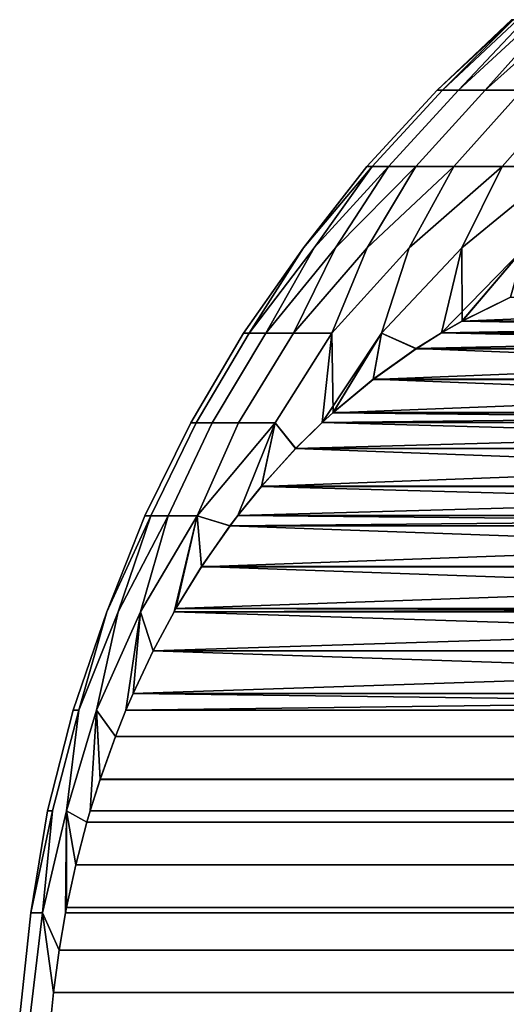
# Model space of a CAD drawing. Header units: metres. Extents: x -109 to 109, y -100 to 58.
# Tile 487 of 642: x -12.98 to -11.33, y 33.09 to 36.45. Entities that reach past the tile are written whole.
import ezdxf

# ---------------------------------------------------------------- set-up
doc = ezdxf.new("R2010")
doc.units = ezdxf.units.M
doc.layers.add('solid_21_062_100_XXX', color=7, linetype='CONTINUOUS')

msp = doc.modelspace()

# ---------------------------------------------------------------- linework, layer by layer
at = {"layer": 'solid_21_062_100_XXX'}
for points in [[(-11.561254, 36.209625, 204.997437), (-11.307189, 36.450001, 204.997437), (-11.302223, 36.450001, 204.662369)], [(-11.543065, 36.209625, 204.349182), (-11.561254, 36.209625, 204.997437), (-11.302223, 36.450001, 204.662369)], [(-11.561254, 36.209625, 204.997437), (-11.543065, 36.209625, 205.645676), (-11.302223, 36.450001, 205.332504), (-11.307189, 36.450001, 204.997437)], [(-11.488559, 36.209625, 203.702988), (-11.543065, 36.209625, 204.349182), (-11.287331, 36.450001, 204.327591), (-11.262524, 36.450001, 203.993393)], [(-11.543065, 36.209625, 204.349182), (-11.302223, 36.450001, 204.662369), (-11.287331, 36.450001, 204.327591)], [(-11.543065, 36.209625, 205.645676), (-11.287331, 36.450001, 205.667282), (-11.302223, 36.450001, 205.332504)], [(-11.543065, 36.209625, 205.645676), (-11.488559, 36.209625, 206.291885), (-11.262524, 36.450001, 206.001465), (-11.287331, 36.450001, 205.667282)], [(-11.397904, 36.209625, 203.060852), (-11.488559, 36.209625, 203.702988), (-11.227825, 36.450001, 203.660095), (-11.183265, 36.450001, 203.327972)], [(-11.488559, 36.209625, 203.702988), (-11.262524, 36.450001, 203.993393), (-11.227825, 36.450001, 203.660095)], [(-11.488559, 36.209625, 206.291885), (-11.227825, 36.450001, 206.334763), (-11.262524, 36.450001, 206.001465)], [(-11.488559, 36.209625, 206.291885), (-11.397904, 36.209625, 206.934006), (-11.183265, 36.450001, 206.666901), (-11.227825, 36.450001, 206.334763)], [(-11.271388, 36.209625, 202.424805), (-11.397904, 36.209625, 203.060852), (-11.128881, 36.450001, 202.997299), (-11.064724, 36.450001, 202.668396)], [(-11.397904, 36.209625, 203.060852), (-11.183265, 36.450001, 203.327972), (-11.128881, 36.450001, 202.997299)], [(-11.397904, 36.209625, 206.934006), (-11.128881, 36.450001, 206.997559), (-11.183265, 36.450001, 206.666901)], [(-11.397904, 36.209625, 206.934006), (-11.271388, 36.209625, 207.570053), (-11.064724, 36.450001, 207.326462), (-11.128881, 36.450001, 206.997559)], [(-11.561254, 36.209625, 204.997437), (-11.543065, 36.209625, 204.349182), (-11.781855, 35.949127, 204.33577), (-11.800419, 35.949127, 204.997437)], [(-11.543065, 36.209625, 205.645676), (-11.561254, 36.209625, 204.997437), (-11.800419, 35.949127, 204.997437), (-11.781855, 35.949127, 205.659088)], [(-11.543065, 36.209625, 204.349182), (-11.488559, 36.209625, 203.702988), (-11.72622, 35.949127, 203.676208), (-11.781855, 35.949127, 204.33577)], [(-11.488559, 36.209625, 206.291885), (-11.543065, 36.209625, 205.645676), (-11.781855, 35.949127, 205.659088), (-11.72622, 35.949127, 206.318665)], [(-11.488559, 36.209625, 203.702988), (-11.397904, 36.209625, 203.060852), (-11.633691, 35.949127, 203.020782), (-11.72622, 35.949127, 203.676208)], [(-11.397904, 36.209625, 206.934006), (-11.488559, 36.209625, 206.291885), (-11.72622, 35.949127, 206.318665), (-11.633691, 35.949127, 206.974075)], [(-11.397904, 36.209625, 203.060852), (-11.271388, 36.209625, 202.424805), (-11.504558, 35.949127, 202.371597), (-11.633691, 35.949127, 203.020782)], [(-11.271388, 36.209625, 207.570053), (-11.397904, 36.209625, 206.934006), (-11.633691, 35.949127, 206.974075), (-11.504558, 35.949127, 207.623276)], [(-11.271388, 36.209625, 202.424805), (-11.109408, 36.209625, 201.79686), (-11.339227, 35.949127, 201.730652), (-11.504558, 35.949127, 202.371597)], [(-11.109408, 36.209625, 208.197998), (-11.271388, 36.209625, 207.570053), (-11.504558, 35.949127, 207.623276), (-11.339227, 35.949127, 208.264206)], [(-11.109408, 36.209625, 201.79686), (-10.912474, 36.209625, 201.178986), (-11.138218, 35.949127, 201.100006), (-11.339227, 35.949127, 201.730652)], [(-10.912474, 36.209625, 208.815872), (-11.109408, 36.209625, 208.197998), (-11.339227, 35.949127, 208.264206), (-11.138218, 35.949127, 208.894867)], [(-12.220613, 35.380749, 204.997437), (-12.016049, 35.672371, 205.327164), (-11.800419, 35.949127, 204.997437), (-12.016047, 35.672371, 204.667587)], [(-12.201703, 35.380749, 205.677032), (-11.979874, 35.672371, 205.985764), (-11.781855, 35.949127, 205.659088), (-12.016049, 35.672371, 205.327164)], [(-12.201703, 35.380749, 204.317841), (-12.016047, 35.672371, 204.667587), (-11.781855, 35.949127, 204.33577), (-11.979865, 35.672371, 204.009003)], [(-12.14503, 35.380749, 203.64035), (-11.979865, 35.672371, 204.009003), (-11.72622, 35.949127, 203.676208), (-11.907616, 35.672371, 203.353394)], [(-12.145028, 35.380749, 206.354523), (-11.907629, 35.672371, 206.641373), (-11.72622, 35.949127, 206.318665), (-11.979874, 35.672371, 205.985764)], [(-12.050768, 35.380749, 202.967056), (-11.907616, 35.672371, 203.353394), (-11.633691, 35.949127, 203.020782), (-11.799514, 35.672371, 202.702728)], [(-12.050766, 35.380749, 207.027817), (-11.799533, 35.672371, 207.292038), (-11.633691, 35.949127, 206.974075), (-11.907629, 35.672371, 206.641373)], [(-11.781855, 35.949127, 205.659088), (-11.800419, 35.949127, 204.997437), (-12.016049, 35.672371, 205.327164)], [(-11.800419, 35.949127, 204.997437), (-11.781855, 35.949127, 204.33577), (-12.016047, 35.672371, 204.667587)], [(-11.72622, 35.949127, 206.318665), (-11.781855, 35.949127, 205.659088), (-11.979874, 35.672371, 205.985764)], [(-11.781855, 35.949127, 204.33577), (-11.72622, 35.949127, 203.676208), (-11.979865, 35.672371, 204.009003)], [(-11.91921, 35.380749, 202.300049), (-11.799514, 35.672371, 202.702728), (-11.504558, 35.949127, 202.371597), (-11.655886, 35.672371, 202.058975)], [(-11.919208, 35.380749, 207.694824), (-11.65591, 35.672371, 207.935791), (-11.504558, 35.949127, 207.623276), (-11.799533, 35.672371, 207.292038)], [(-11.633691, 35.949127, 206.974075), (-11.72622, 35.949127, 206.318665), (-11.907629, 35.672371, 206.641373)], [(-11.72622, 35.949127, 203.676208), (-11.633691, 35.949127, 203.020782), (-11.907616, 35.672371, 203.353394)], [(-11.504558, 35.949127, 207.623276), (-11.633691, 35.949127, 206.974075), (-11.799533, 35.672371, 207.292038)], [(-11.633691, 35.949127, 203.020782), (-11.504558, 35.949127, 202.371597), (-11.799514, 35.672371, 202.702728)], [(-11.750764, 35.380749, 201.641403), (-11.655886, 35.672371, 202.058975), (-11.339227, 35.949127, 201.730652), (-11.477164, 35.672371, 201.424072)], [(-11.75076, 35.380749, 208.35347), (-11.477194, 35.672371, 208.570694), (-11.339227, 35.949127, 208.264206), (-11.65591, 35.672371, 207.935791)], [(-11.339227, 35.949127, 208.264206), (-11.504558, 35.949127, 207.623276), (-11.65591, 35.672371, 207.935791)], [(-11.504558, 35.949127, 202.371597), (-11.339227, 35.949127, 201.730652), (-11.655886, 35.672371, 202.058975)], [(-11.546081, 35.381935, 200.995834), (-11.477164, 35.672371, 201.424072), (-11.138218, 35.949127, 201.100006), (-11.263887, 35.672371, 200.799927)], [(-11.475956, 35.421986, 209.120499), (-11.263922, 35.672371, 209.194839), (-11.138218, 35.949127, 208.894867), (-11.477194, 35.672371, 208.570694)], [(-11.138218, 35.949127, 208.894867), (-11.339227, 35.949127, 208.264206), (-11.477194, 35.672371, 208.570694)], [(-11.339227, 35.949127, 201.730652), (-11.138218, 35.949127, 201.100006), (-11.477164, 35.672371, 201.424072)], [(-12.201703, 35.380749, 205.677032), (-12.016049, 35.672371, 205.327164), (-12.220613, 35.380749, 204.997437)], [(-12.220613, 35.380749, 204.997437), (-12.016047, 35.672371, 204.667587), (-12.201703, 35.380749, 204.317841)], [(-12.145028, 35.380749, 206.354523), (-11.979874, 35.672371, 205.985764), (-12.201703, 35.380749, 205.677032)], [(-12.201703, 35.380749, 204.317841), (-11.979865, 35.672371, 204.009003), (-12.14503, 35.380749, 203.64035)], [(-12.14503, 35.380749, 203.64035), (-11.907616, 35.672371, 203.353394), (-12.050768, 35.380749, 202.967056)], [(-12.050766, 35.380749, 207.027817), (-11.907629, 35.672371, 206.641373), (-12.145028, 35.380749, 206.354523)], [(-12.050768, 35.380749, 202.967056), (-11.799514, 35.672371, 202.702728), (-11.91921, 35.380749, 202.300049)], [(-11.919208, 35.380749, 207.694824), (-11.799533, 35.672371, 207.292038), (-12.050766, 35.380749, 207.027817)], [(-11.952816, 35.07629, 201.700317), (-11.91921, 35.380749, 202.300049), (-11.655886, 35.672371, 202.058975), (-11.750764, 35.380749, 201.641403)], [(-11.915501, 35.110382, 208.359177), (-11.75076, 35.380749, 208.35347), (-11.65591, 35.672371, 207.935791), (-11.919208, 35.380749, 207.694824)], [(-11.632628, 35.327915, 201.145737), (-11.750764, 35.380749, 201.641403), (-11.477164, 35.672371, 201.424072), (-11.546081, 35.381935, 200.995834)], [(-11.631973, 35.328342, 208.850266), (-11.546071, 35.381943, 208.999054), (-11.477194, 35.672371, 208.570694), (-11.75076, 35.380749, 208.35347)], [(-11.476611, 35.421623, 200.875504), (-11.546081, 35.381935, 200.995834), (-11.263887, 35.672371, 200.799927)], [(-11.475956, 35.421986, 209.120499), (-11.477194, 35.672371, 208.570694), (-11.546071, 35.381943, 208.999054)], [(-11.31165, 35.503578, 200.589783), (-11.476611, 35.421623, 200.875504), (-11.263887, 35.672371, 200.799927)], [(-11.311029, 35.503853, 209.406158), (-11.263922, 35.672371, 209.194839), (-11.475956, 35.421986, 209.120499)], [(-9.472808, 35.50351, 197.404816), (-11.476611, 35.421623, 200.875504), (-11.31165, 35.503578, 200.589783)], [(-9.472808, 35.50351, 197.404816), (-9.307793, 35.421513, 197.119003), (-11.476611, 35.421623, 200.875504)], [(-11.311029, 35.503853, 209.406158), (-11.475956, 35.421986, 209.120499), (-9.309199, 35.422279, 212.873428)], [(-9.23852, 35.381931, 196.999023), (-11.546081, 35.381935, 200.995834), (-11.476611, 35.421623, 200.875504)], [(-11.546071, 35.381943, 208.999054), (-9.238534, 35.381939, 212.995819), (-9.309199, 35.422279, 212.873428)], [(-11.475956, 35.421986, 209.120499), (-11.546071, 35.381943, 208.999054), (-9.309199, 35.422279, 212.873428)], [(-9.307793, 35.421513, 197.119003), (-9.23852, 35.381931, 196.999023), (-11.476611, 35.421623, 200.875504)], [(-12.220613, 35.380749, 204.997437), (-12.201703, 35.380749, 204.317841), (-12.381558, 35.075718, 204.329849), (-12.399542, 35.075718, 204.997452)], [(-12.201703, 35.380749, 205.677032), (-12.220613, 35.380749, 204.997437), (-12.399542, 35.075718, 204.997452), (-12.381557, 35.075718, 205.665039)], [(-12.14503, 35.380749, 203.64035), (-12.327658, 35.075718, 203.6642), (-12.381558, 35.075718, 204.329849), (-12.201703, 35.380749, 204.317841)], [(-12.145028, 35.380749, 206.354523), (-12.201703, 35.380749, 205.677032), (-12.381557, 35.075718, 205.665039), (-12.327654, 35.075718, 206.330688)], [(-12.050768, 35.380749, 202.967056), (-12.237995, 35.075718, 203.002411), (-12.327658, 35.075718, 203.6642), (-12.14503, 35.380749, 203.64035)], [(-12.050766, 35.380749, 207.027817), (-12.145028, 35.380749, 206.354523), (-12.327654, 35.075718, 206.330688), (-12.23799, 35.075718, 206.992477)], [(-11.91921, 35.380749, 202.300049), (-12.112833, 35.075718, 202.346405), (-12.237995, 35.075718, 203.002411), (-12.050768, 35.380749, 202.967056)], [(-11.919208, 35.380749, 207.694824), (-12.050766, 35.380749, 207.027817), (-12.23799, 35.075718, 206.992477), (-12.112826, 35.075718, 207.648483)], [(-11.91921, 35.380749, 202.300049), (-11.952816, 35.07629, 201.700317), (-12.042993, 34.9879, 201.856506), (-12.112833, 35.075718, 202.346405)], [(-11.919208, 35.380749, 207.694824), (-12.112826, 35.075718, 207.648483), (-12.042515, 34.988392, 208.139191), (-11.952806, 35.076302, 208.294556)], [(-11.750764, 35.380749, 201.641403), (-11.916048, 35.109894, 201.636627), (-11.952816, 35.07629, 201.700317)], [(-11.919208, 35.380749, 207.694824), (-11.952806, 35.076302, 208.294556), (-11.915501, 35.110382, 208.359177)], [(-11.750764, 35.380749, 201.641403), (-11.779238, 35.223595, 201.399673), (-11.916048, 35.109894, 201.636627)], [(-11.778626, 35.224064, 208.596252), (-11.75076, 35.380749, 208.35347), (-11.915501, 35.110382, 208.359177)], [(-11.750764, 35.380749, 201.641403), (-11.632628, 35.327915, 201.145737), (-11.779238, 35.223595, 201.399673)], [(-11.778626, 35.224064, 208.596252), (-11.631973, 35.328342, 208.850266), (-11.75076, 35.380749, 208.35347)], [(-9.151776, 35.327782, 196.84877), (-11.632628, 35.327915, 201.145737), (-11.546081, 35.381935, 200.995834)], [(-11.631973, 35.328342, 208.850266), (-9.238534, 35.381939, 212.995819), (-11.546071, 35.381943, 208.999054)], [(-11.631973, 35.328342, 208.850266), (-9.153111, 35.328655, 213.143784), (-9.238534, 35.381939, 212.995819)], [(-9.151776, 35.327782, 196.84877), (-11.546081, 35.381935, 200.995834), (-9.23852, 35.381931, 196.999023)], [(-9.151776, 35.327782, 196.84877), (-11.779238, 35.223595, 201.399673), (-11.632628, 35.327915, 201.145737)], [(-9.005181, 35.223446, 196.594864), (-11.779238, 35.223595, 201.399673), (-9.151776, 35.327782, 196.84877)], [(-11.778626, 35.224064, 208.596252), (-9.006463, 35.224434, 213.397781), (-11.631973, 35.328342, 208.850266)], [(-11.631973, 35.328342, 208.850266), (-9.006463, 35.224434, 213.397781), (-9.153111, 35.328655, 213.143784)], [(-9.005181, 35.223446, 196.594864), (-11.916048, 35.109894, 201.636627), (-11.779238, 35.223595, 201.399673)], [(-9.005181, 35.223446, 196.594864), (-8.868344, 35.109699, 196.357849), (-11.916048, 35.109894, 201.636627)], [(-11.778626, 35.224064, 208.596252), (-11.915501, 35.110382, 208.359177), (-8.869602, 35.110825, 213.634827)], [(-11.778626, 35.224064, 208.596252), (-8.869602, 35.110825, 213.634827), (-9.006463, 35.224434, 213.397781)], [(-8.831807, 35.076305, 196.294571), (-11.952816, 35.07629, 201.700317), (-11.916048, 35.109894, 201.636627)], [(-11.952806, 35.076302, 208.294556), (-8.831799, 35.076294, 213.700302), (-8.869602, 35.110825, 213.634827)], [(-11.915501, 35.110382, 208.359177), (-11.952806, 35.076302, 208.294556), (-8.869602, 35.110825, 213.634827)], [(-8.868344, 35.109699, 196.357849), (-8.831807, 35.076305, 196.294571), (-11.916048, 35.109894, 201.636627)], [(-12.399542, 35.075718, 204.997452), (-12.381558, 35.075718, 204.329849), (-12.536608, 34.758801, 204.291595), (-12.556462, 34.758801, 204.997421)], [(-12.381557, 35.075718, 205.665039), (-12.399542, 35.075718, 204.997452), (-12.556462, 34.758801, 204.997421), (-12.536609, 34.758801, 205.703247)], [(-12.381557, 35.075718, 205.665039), (-12.536609, 34.758801, 205.703247), (-12.47711, 34.758801, 206.40686), (-12.327654, 35.075718, 206.330688)], [(-12.381558, 35.075718, 204.329849), (-12.327658, 35.075718, 203.6642), (-12.477108, 34.758801, 203.587997), (-12.536608, 34.758801, 204.291595)], [(-12.327654, 35.075718, 206.330688), (-12.47711, 34.758801, 206.40686), (-12.378154, 34.758801, 207.106003), (-12.23799, 35.075718, 206.992477)], [(-12.327658, 35.075718, 203.6642), (-12.237995, 35.075718, 203.002411), (-12.378151, 34.758801, 202.888855), (-12.477108, 34.758801, 203.587997)], [(-12.112826, 35.075718, 207.648483), (-12.378154, 34.758801, 207.106003), (-12.266433, 34.724575, 207.751343), (-12.24035, 34.75914, 207.796524)], [(-12.112826, 35.075718, 207.648483), (-12.23799, 35.075718, 206.992477), (-12.378154, 34.758801, 207.106003)], [(-12.112833, 35.075718, 202.346405), (-12.240347, 34.759144, 202.198334), (-12.266751, 34.724148, 202.244064), (-12.378151, 34.758801, 202.888855)], [(-12.237995, 35.075718, 203.002411), (-12.112833, 35.075718, 202.346405), (-12.378151, 34.758801, 202.888855)], [(-12.112826, 35.075718, 207.648483), (-12.24035, 34.75914, 207.796524), (-12.159487, 34.859386, 207.936584)], [(-12.112833, 35.075718, 202.346405), (-12.159881, 34.858921, 202.05896), (-12.240347, 34.759144, 202.198334)], [(-12.112833, 35.075718, 202.346405), (-12.042993, 34.9879, 201.856506), (-12.159881, 34.858921, 202.05896)], [(-12.042515, 34.988392, 208.139191), (-12.112826, 35.075718, 207.648483), (-12.159487, 34.859386, 207.936584)], [(-8.741386, 34.987659, 196.137955), (-12.042993, 34.9879, 201.856506), (-11.952816, 35.07629, 201.700317)], [(-12.042515, 34.988392, 208.139191), (-8.831799, 35.076294, 213.700302), (-11.952806, 35.076302, 208.294556)], [(-12.042515, 34.988392, 208.139191), (-8.742612, 34.988926, 213.854782), (-8.831799, 35.076294, 213.700302)], [(-8.741386, 34.987659, 196.137955), (-11.952816, 35.07629, 201.700317), (-8.831807, 35.076305, 196.294571)], [(-8.741386, 34.987659, 196.137955), (-12.159881, 34.858921, 202.05896), (-12.042993, 34.9879, 201.856506)], [(-8.741386, 34.987659, 196.137955), (-8.624395, 34.858524, 195.935318), (-12.159881, 34.858921, 202.05896)], [(-12.042515, 34.988392, 208.139191), (-12.159487, 34.859386, 207.936584), (-8.625639, 34.859993, 214.057388)], [(-12.042515, 34.988392, 208.139191), (-8.625639, 34.859993, 214.057388), (-8.742612, 34.988926, 213.854782)], [(-12.24035, 34.75914, 207.796524), (-8.544261, 34.75914, 214.198334), (-8.625639, 34.859993, 214.057388)], [(-12.159487, 34.859386, 207.936584), (-12.24035, 34.75914, 207.796524), (-8.625639, 34.859993, 214.057388)], [(-8.544242, 34.759117, 195.796494), (-12.240347, 34.759144, 202.198334), (-12.159881, 34.858921, 202.05896)], [(-8.624395, 34.858524, 195.935318), (-8.544242, 34.759117, 195.796494), (-12.159881, 34.858921, 202.05896)], [(-12.556462, 34.758801, 204.997421), (-12.685803, 34.431583, 204.648972), (-12.80125, 34.095703, 204.997437), (-12.685803, 34.431583, 205.345901)], [(-12.536608, 34.758801, 204.291595), (-12.647545, 34.431583, 203.953094), (-12.78117, 34.095703, 204.280685), (-12.685803, 34.431583, 204.648972)], [(-12.536609, 34.758801, 205.703247), (-12.685803, 34.431583, 205.345901), (-12.78117, 34.095703, 205.714172), (-12.647543, 34.431583, 206.041794)], [(-12.477108, 34.758801, 203.587997), (-12.571141, 34.431583, 203.260345), (-12.72099, 34.095703, 203.566193), (-12.647545, 34.431583, 203.953094)], [(-12.47711, 34.758801, 206.40686), (-12.647543, 34.431583, 206.041794), (-12.72099, 34.095703, 206.428665), (-12.571138, 34.431583, 206.734528)], [(-12.556462, 34.758801, 204.997421), (-12.536608, 34.758801, 204.291595), (-12.685803, 34.431583, 204.648972)], [(-12.536609, 34.758801, 205.703247), (-12.556462, 34.758801, 204.997421), (-12.685803, 34.431583, 205.345901)], [(-12.536608, 34.758801, 204.291595), (-12.477108, 34.758801, 203.587997), (-12.647545, 34.431583, 203.953094)], [(-12.47711, 34.758801, 206.40686), (-12.536609, 34.758801, 205.703247), (-12.647543, 34.431583, 206.041794)], [(-12.378151, 34.758801, 202.888855), (-12.456941, 34.431587, 202.573486), (-12.528421, 34.297829, 202.697296), (-12.571141, 34.431583, 203.260345)], [(-12.477108, 34.758801, 203.587997), (-12.378151, 34.758801, 202.888855), (-12.571141, 34.431583, 203.260345)], [(-12.378154, 34.758801, 207.106003), (-12.571138, 34.431583, 206.734528), (-12.528259, 34.298153, 207.297852), (-12.456941, 34.431587, 207.421371)], [(-12.378154, 34.758801, 207.106003), (-12.47711, 34.758801, 206.40686), (-12.571138, 34.431583, 206.734528)], [(-12.378151, 34.758801, 202.888855), (-12.450824, 34.442329, 202.562897), (-12.456941, 34.431587, 202.573486)], [(-12.378154, 34.758801, 207.106003), (-12.456941, 34.431587, 207.421371), (-12.450622, 34.44268, 207.432327)], [(-12.378151, 34.758801, 202.888855), (-12.363733, 34.584774, 202.412048), (-12.450824, 34.442329, 202.562897)], [(-12.363479, 34.585163, 207.583252), (-12.378154, 34.758801, 207.106003), (-12.450622, 34.44268, 207.432327)], [(-12.363479, 34.585163, 207.583252), (-12.266433, 34.724575, 207.751343), (-12.378154, 34.758801, 207.106003)], [(-12.378151, 34.758801, 202.888855), (-12.266751, 34.724148, 202.244064), (-12.363733, 34.584774, 202.412048)], [(-8.517513, 34.723686, 195.750198), (-12.266751, 34.724148, 202.244064), (-12.240347, 34.759144, 202.198334)], [(-12.266433, 34.724575, 207.751343), (-8.518577, 34.725113, 214.242828), (-8.544261, 34.75914, 214.198334)], [(-12.266433, 34.724575, 207.751343), (-8.544261, 34.75914, 214.198334), (-12.24035, 34.75914, 207.796524)], [(-8.517513, 34.723686, 195.750198), (-12.240347, 34.759144, 202.198334), (-8.544242, 34.759117, 195.796494)], [(-8.517513, 34.723686, 195.750198), (-12.363733, 34.584774, 202.412048), (-12.266751, 34.724148, 202.244064)], [(-8.420576, 34.584312, 195.582291), (-12.363733, 34.584774, 202.412048), (-8.517513, 34.723686, 195.750198)], [(-12.363479, 34.585163, 207.583252), (-8.421467, 34.585682, 214.411026), (-12.266433, 34.724575, 207.751343)], [(-12.266433, 34.724575, 207.751343), (-8.421467, 34.585682, 214.411026), (-8.518577, 34.725113, 214.242828)], [(-8.420576, 34.584312, 195.582291), (-12.450824, 34.442329, 202.562897), (-12.363733, 34.584774, 202.412048)], [(-8.420576, 34.584312, 195.582291), (-8.333491, 34.441814, 195.431458), (-12.450824, 34.442329, 202.562897)], [(-12.363479, 34.585163, 207.583252), (-12.450622, 34.44268, 207.432327), (-8.334266, 34.443165, 214.562057)], [(-12.363479, 34.585163, 207.583252), (-8.334266, 34.443165, 214.562057), (-8.421467, 34.585682, 214.411026)], [(-12.647543, 34.431583, 206.041794), (-12.78117, 34.095703, 205.714172), (-12.823221, 33.752846, 206.286942), (-12.72099, 34.095703, 206.428665)], [(-12.647545, 34.431583, 203.953094), (-12.72099, 34.095703, 203.566193), (-12.82322, 33.752846, 203.707916), (-12.78117, 34.095703, 204.280685)], [(-12.685803, 34.431583, 204.648972), (-12.78117, 34.095703, 204.280685), (-12.80125, 34.095703, 204.997437)], [(-12.685803, 34.431583, 205.345901), (-12.80125, 34.095703, 204.997437), (-12.78117, 34.095703, 205.714172)], [(-12.571141, 34.431583, 203.260345), (-12.62127, 34.095558, 202.858109), (-12.657054, 34.006104, 202.92009), (-12.72099, 34.095703, 203.566193)], [(-12.571138, 34.431583, 206.734528), (-12.72099, 34.095703, 206.428665), (-12.656948, 34.006382, 207.074951), (-12.621271, 34.095558, 207.136749)], [(-12.571138, 34.431583, 206.734528), (-12.621271, 34.095558, 207.136749), (-12.596879, 34.152443, 207.179001)], [(-12.571141, 34.431583, 203.260345), (-12.597011, 34.152145, 202.816086), (-12.62127, 34.095558, 202.858109)], [(-12.571141, 34.431583, 203.260345), (-12.528421, 34.297829, 202.697296), (-12.597011, 34.152145, 202.816086)], [(-12.528259, 34.298153, 207.297852), (-12.571138, 34.431583, 206.734528), (-12.596879, 34.152443, 207.179001)], [(-8.255948, 34.297356, 195.29715), (-12.528421, 34.297829, 202.697296), (-12.456941, 34.431587, 202.573486)], [(-12.528259, 34.298153, 207.297852), (-8.256545, 34.298538, 214.696671), (-8.327669, 34.431587, 214.573486)], [(-12.528259, 34.298153, 207.297852), (-8.327669, 34.431587, 214.573486), (-12.456941, 34.431587, 207.421371)], [(-12.456941, 34.431587, 207.421371), (-8.327669, 34.431587, 214.573486), (-8.334266, 34.443165, 214.562057)], [(-12.450622, 34.44268, 207.432327), (-12.456941, 34.431587, 207.421371), (-8.334266, 34.443165, 214.562057)], [(-8.327666, 34.431583, 195.421371), (-12.456941, 34.431587, 202.573486), (-12.450824, 34.442329, 202.562897)], [(-8.255948, 34.297356, 195.29715), (-12.456941, 34.431587, 202.573486), (-8.327666, 34.431583, 195.421371)], [(-8.333491, 34.441814, 195.431458), (-8.327666, 34.431583, 195.421371), (-12.450824, 34.442329, 202.562897)], [(-8.255948, 34.297356, 195.29715), (-12.597011, 34.152145, 202.816086), (-12.528421, 34.297829, 202.697296)], [(-8.255948, 34.297356, 195.29715), (-8.187407, 34.151707, 195.178436), (-12.597011, 34.152145, 202.816086)], [(-12.528259, 34.298153, 207.297852), (-12.596879, 34.152443, 207.179001), (-8.187896, 34.152821, 214.815582)], [(-12.528259, 34.298153, 207.297852), (-8.187896, 34.152821, 214.815582), (-8.256545, 34.298538, 214.696671)], [(-12.621271, 34.095558, 207.136749), (-8.163348, 34.095581, 214.858093), (-8.187896, 34.152821, 214.815582)], [(-12.596879, 34.152443, 207.179001), (-12.621271, 34.095558, 207.136749), (-8.187896, 34.152821, 214.815582)], [(-8.163336, 34.095547, 195.136749), (-12.62127, 34.095558, 202.858109), (-12.597011, 34.152145, 202.816086)], [(-8.187407, 34.151707, 195.178436), (-8.163336, 34.095547, 195.136749), (-12.597011, 34.152145, 202.816086)], [(-12.78117, 34.095703, 204.280685), (-12.82322, 33.752846, 203.707916), (-12.905587, 33.404716, 203.924774), (-12.871716, 33.752846, 204.351868)], [(-12.78117, 34.095703, 205.714172), (-12.871716, 33.752846, 205.64299), (-12.905586, 33.404716, 206.070099), (-12.823221, 33.752846, 206.286942)], [(-12.80125, 34.095703, 204.997437), (-12.78117, 34.095703, 204.280685), (-12.871716, 33.752846, 204.351868), (-12.887895, 33.752846, 204.997421)], [(-12.78117, 34.095703, 205.714172), (-12.80125, 34.095703, 204.997437), (-12.887895, 33.752846, 204.997421), (-12.871716, 33.752846, 205.64299)], [(-12.72099, 34.095703, 206.428665), (-12.823221, 33.752846, 206.286942), (-12.753956, 33.713951, 206.906937), (-12.742764, 33.752716, 206.926315)], [(-12.72099, 34.095703, 203.566193), (-12.742764, 33.752716, 203.068542), (-12.754024, 33.713711, 203.088043), (-12.82322, 33.752846, 203.707916)], [(-12.72099, 34.095703, 203.566193), (-12.709229, 33.859837, 203.010452), (-12.742764, 33.752716, 203.068542)], [(-12.72099, 34.095703, 206.428665), (-12.742764, 33.752716, 206.926315), (-12.709142, 33.8601, 206.984558)], [(-12.656948, 34.006382, 207.074951), (-12.72099, 34.095703, 206.428665), (-12.709142, 33.8601, 206.984558)], [(-12.72099, 34.095703, 203.566193), (-12.657054, 34.006104, 202.92009), (-12.709229, 33.859837, 203.010452)], [(-8.163336, 34.095547, 195.136749), (-8.127399, 34.005695, 195.074493), (-12.657054, 34.006104, 202.92009), (-12.62127, 34.095558, 202.858109)], [(-12.621271, 34.095558, 207.136749), (-12.656948, 34.006382, 207.074951), (-8.127785, 34.006699, 214.919693), (-8.163348, 34.095581, 214.858093)], [(-8.075274, 33.859516, 194.984222), (-12.709229, 33.859837, 203.010452), (-12.657054, 34.006104, 202.92009), (-8.127399, 34.005695, 195.074493)], [(-12.709142, 33.8601, 206.984558), (-8.07555, 33.860348, 215.010162), (-8.127785, 34.006699, 214.919693), (-12.656948, 34.006382, 207.074951)], [(-12.709142, 33.8601, 206.984558), (-12.742764, 33.752716, 206.926315), (-8.041844, 33.752708, 215.068542), (-8.07555, 33.860348, 215.010162)], [(-8.075274, 33.859516, 194.984222), (-8.04185, 33.752724, 194.926331), (-12.742764, 33.752716, 203.068542), (-12.709229, 33.859837, 203.010452)], [(-12.871716, 33.752846, 204.351868), (-12.905587, 33.404716, 203.924774), (-12.945141, 33.404716, 204.639511)], [(-12.887895, 33.752846, 204.997421), (-12.945141, 33.404716, 204.639511), (-12.945141, 33.404716, 205.355347)], [(-12.887895, 33.752846, 204.997421), (-12.871716, 33.752846, 204.351868), (-12.945141, 33.404716, 204.639511)], [(-12.871716, 33.752846, 205.64299), (-12.945141, 33.404716, 205.355347), (-12.905586, 33.404716, 206.070099)], [(-12.871716, 33.752846, 205.64299), (-12.887895, 33.752846, 204.997421), (-12.945141, 33.404716, 205.355347)], [(-12.82322, 33.752846, 203.707916), (-12.826691, 33.404663, 203.213913), (-12.848503, 33.277298, 203.251694), (-12.905587, 33.404716, 203.924774)], [(-12.823221, 33.752846, 206.286942), (-12.905586, 33.404716, 206.070099), (-12.84848, 33.277447, 206.74321), (-12.826691, 33.404663, 206.780945)], [(-12.82322, 33.752846, 203.707916), (-12.823256, 33.42255, 203.207962), (-12.826691, 33.404663, 203.213913)], [(-12.823221, 33.752846, 206.286942), (-12.826691, 33.404663, 206.780945), (-12.823222, 33.422726, 206.786957)], [(-12.82322, 33.752846, 203.707916), (-12.79186, 33.568081, 203.15358), (-12.823256, 33.42255, 203.207962)], [(-12.79181, 33.568291, 206.84137), (-12.823221, 33.752846, 206.286942), (-12.823222, 33.422726, 206.786957)], [(-12.79181, 33.568291, 206.84137), (-12.753956, 33.713951, 206.906937), (-12.823221, 33.752846, 206.286942)], [(-12.82322, 33.752846, 203.707916), (-12.754024, 33.713711, 203.088043), (-12.79186, 33.568081, 203.15358)], [(-8.04185, 33.752724, 194.926331), (-8.030498, 33.713394, 194.906662), (-12.754024, 33.713711, 203.088043), (-12.742764, 33.752716, 203.068542)], [(-12.742764, 33.752716, 206.926315), (-12.753956, 33.713951, 206.906937), (-8.030727, 33.714211, 215.087799), (-8.041844, 33.752708, 215.068542)], [(-7.992676, 33.567764, 194.841156), (-12.79186, 33.568081, 203.15358), (-12.754024, 33.713711, 203.088043), (-8.030498, 33.713394, 194.906662)], [(-12.79181, 33.568291, 206.84137), (-7.992856, 33.568527, 215.153397), (-8.030727, 33.714211, 215.087799), (-12.753956, 33.713951, 206.906937)], [(-7.96131, 33.422333, 194.786819), (-12.823256, 33.42255, 203.207962), (-12.79186, 33.568081, 203.15358), (-7.992676, 33.567764, 194.841156)], [(-12.823222, 33.422726, 206.786957), (-7.961415, 33.422867, 215.207855), (-7.992856, 33.568527, 215.153397), (-12.79181, 33.568291, 206.84137)], [(-12.905587, 33.404716, 203.924774), (-12.947288, 33.053066, 203.975967), (-12.983047, 33.053066, 204.656631), (-12.945141, 33.404716, 204.639511)], [(-12.945141, 33.404716, 205.355347), (-12.945141, 33.404716, 204.639511), (-12.983047, 33.053066, 204.656631), (-12.983047, 33.053066, 205.338226)], [(-12.905586, 33.404716, 206.070099), (-12.945141, 33.404716, 205.355347), (-12.983047, 33.053066, 205.338226), (-12.947288, 33.053066, 206.01889)], [(-12.867815, 33.132706, 203.285141), (-12.87604, 33.053013, 203.299393), (-12.947288, 33.053066, 203.975967), (-12.905587, 33.404716, 203.924774)], [(-12.867801, 33.132832, 206.709747), (-12.905586, 33.404716, 206.070099), (-12.947288, 33.053066, 206.01889), (-12.87604, 33.053013, 206.69548)], [(-12.905587, 33.404716, 203.924774), (-12.848503, 33.277298, 203.251694), (-12.867815, 33.132706, 203.285141)], [(-12.84848, 33.277447, 206.74321), (-12.905586, 33.404716, 206.070099), (-12.867801, 33.132832, 206.709747)], [(-7.95792, 33.404667, 194.780945), (-7.936085, 33.277153, 194.743134), (-12.848503, 33.277298, 203.251694), (-12.826691, 33.404663, 203.213913)], [(-12.826691, 33.404663, 206.780945), (-12.84848, 33.277447, 206.74321), (-7.936138, 33.2775, 215.251633), (-7.957918, 33.404659, 215.213913)], [(-12.823222, 33.422726, 206.786957), (-12.826691, 33.404663, 206.780945), (-7.957918, 33.404659, 215.213913), (-7.961415, 33.422867, 215.207855)], [(-7.96131, 33.422333, 194.786819), (-7.95792, 33.404667, 194.780945), (-12.826691, 33.404663, 203.213913), (-12.823256, 33.42255, 203.207962)], [(-7.916784, 33.13261, 194.709702), (-12.867815, 33.132706, 203.285141), (-12.848503, 33.277298, 203.251694), (-7.936085, 33.277153, 194.743134)], [(-12.84848, 33.277447, 206.74321), (-12.867801, 33.132832, 206.709747), (-7.916809, 33.132828, 215.28511), (-7.936138, 33.2775, 215.251633)], [(-12.867801, 33.132832, 206.709747), (-12.87604, 33.053013, 206.69548), (-7.908569, 33.053009, 215.299393), (-7.916809, 33.132828, 215.28511)], [(-7.916784, 33.13261, 194.709702), (-7.908568, 33.053009, 194.69548), (-12.87604, 33.053013, 203.299393), (-12.867815, 33.132706, 203.285141)]]:
    msp.add_3dface(points, dxfattribs=at)

doc.saveas('drawing.dxf')
